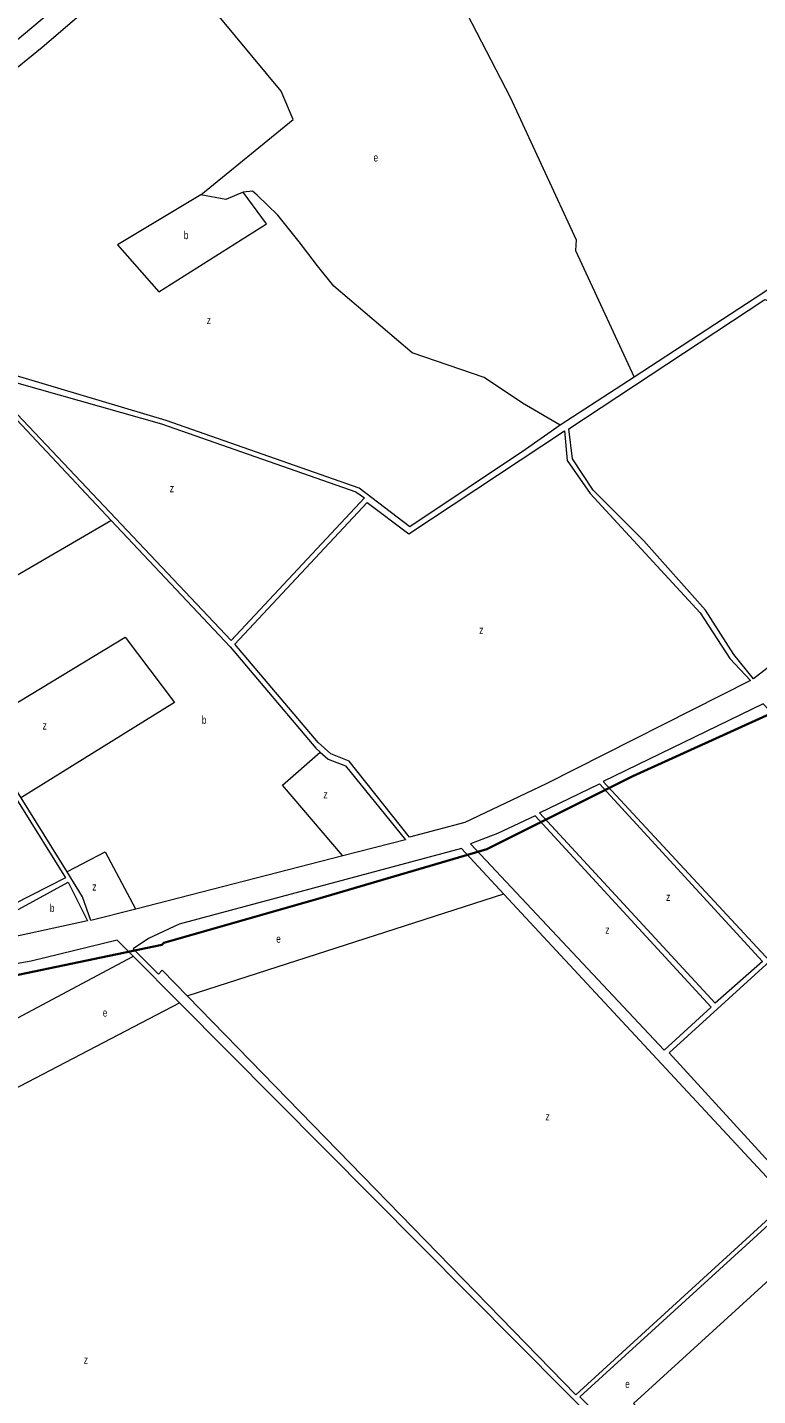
# Model space of a CAD drawing. Extents: x 639657 to 671642, y 222838 to 252123.
# Drawn here: x 656371 to 657284, y 227831 to 229541 of the extents above; entities that cross this region are included whole.
import ezdxf

# ---------------------------------------------------------------- set-up
doc = ezdxf.new("R2010")
doc.units = 0
doc.header["$LTSCALE"] = 4
for name, color, linetype, lineweight in [('1', 7, 'Continuous', 13), ('21', 7, 'Continuous', 13), ('57', 7, 'Continuous', 35)]:
    doc.layers.add(name, color=color, linetype=linetype, lineweight=lineweight)
doc.layers.add('7', color=7, linetype='Continuous')

msp = doc.modelspace()

# ---------------------------------------------------------------- linework, layer by layer
at = {"layer": '1'}
for p, q in [((657129.811, 229104.099), (657037.288, 229043.82)), ((657167.309, 228263.004), (657226.09, 228316.66))]:
    msp.add_line(p, q, dxfattribs=at)
for points in [[(655731.897, 230145.996), (655783.11, 230068.23), (655825.65, 229999.78), (656081.6, 229620.02), (656101.05, 229582.51), (656215.39, 229416.21), (656215.1, 229406.11), (656456.848, 229608.823)], [(656268.075, 229417.933), (656389.44, 229516.6), (656537.178, 229643.377), (656759.781, 229834.397)], [(658330.274, 229499.199), (658273.17, 229469.22), (658003.42, 229295.04), (657922.11, 229388.86), (657781.11, 229354.46), (657691.91, 229462.45), (657647.36, 229419.83), (657579.2, 229382.04), (657544.19, 229375.07), (657467.55, 229327.11), (657290.69, 229208.91), (657129.811, 229104.099)], [(657037.288, 229043.82), (656993.99, 229013.35), (656849.14, 228916.72), (656785.92, 228965.03), (656544.27, 229049.71), (656006.23, 229210.12), (655974.16, 229213.53), (656172.579, 229346.346)], [(656155.857, 229156.655), (656298.17, 229113.91), (656351.312, 229057.379), (656475.77, 228924.982)], [(656475.77, 228924.982), (656624.44, 228766.83), (656731.56, 228640.27), (656737.06, 228635.444)], [(656506.489, 228439.112), (656450.28, 228424.67), (656439.74, 228454.61), (656420.42, 228485.739), (656362.933, 228578.366), (656308.004, 228666.871)], [(656313.814, 228644.624), (656361.504, 228569.738), (656418.33, 228478.38), (656311.07, 228423.59), (656273, 228396.63), (656275.85, 228393.01)], [(656737.06, 228635.444), (656747.23, 228626.52), (656768.63, 228618.01), (656843.88, 228525.8)], [(657226.09, 228316.66), (657005.77, 228555.55), (656958.7, 228533.43), (656925.16, 228520.49), (657167.309, 228263.004)], [(656913.984, 228514.725), (656560.78, 228420.2), (656522.15, 228402.47), (656503.22, 228389.52), (656534.84, 228357.94), (656539.5, 228362.74), (656571.084, 228330.35)], [(656843.88, 228525.8), (656765.512, 228505.664), (656506.489, 228439.112)], [(656571.084, 228330.35), (657056.87, 227832.17), (657322.58, 228075.02), (656966.726, 228457.967), (656913.984, 228514.725)], [(656275.85, 228393.01), (656421.64, 228472.84), (656446.2, 228424.62), (656277.22, 228387.88)], [(656503.209, 228380.173), (656483.08, 228400.42), (656375.4, 228373.99), (656152.242, 228334.296)], [(657727.434, 227635.086), (657546.83, 227829.8), (657328.277, 227632.317), (657285.32, 227593.5), (656561.19, 228321.854), (656503.209, 228380.173)], [(657360.798, 228032.27), (657326.1, 228070.17), (657061.59, 227829.57), (657286.01, 227603.18), (657542.69, 227833.59)]]:
    msp.add_lwpolyline(points, dxfattribs=at)
for points in [[(657544.35, 228932.4), (657279.18, 228726.76), (657254.37, 228757.15), (657218.9, 228812.94), (657141.67, 228899.2), (657078.32, 228962.84), (657052.46, 229002.05), (657047.86, 229039.23), (657293.34, 229201.1), (657320.58, 229190.68)], [(656781.69, 228960.67), (656792.54, 228953.09), (656625.61, 228774.8), (656307.02, 229111.03), (656538.75, 229045.55)], [(657275.09, 228724.84), (657019.48, 228595.71), (656918.11, 228547.26), (656848.77, 228529.1), (656773.26, 228624.09), (656750.36, 228633.01), (656734.69, 228647.19), (656630.41, 228770.14), (656795.84, 228947.33), (656847.97, 228908.32), (657042.7, 229036.89), (657046.01, 228999.71), (657074.65, 228958.77), (657212.23, 228809.32), (657249.2, 228752.45)], [(657173.5, 228259.54), (657383.64, 228029.86), (657666.69, 228295.51), (657290.89, 228695.56), (657091.08, 228598.43), (657299.51, 228373.92)], [(657231.04, 228321.37), (657011.5, 228559.47), (657086.35, 228595.88), (657290.27, 228373.53)]]:
    msp.add_lwpolyline(points, close=True, dxfattribs=at)
at = {"layer": '21'}
for points in [[(656759.781, 229834.397), (656820.267, 229746.459), (656889.818, 229623.28), (656896.576, 229604.797), (656974.841, 229454.039), (657057.261, 229275.713), (657056.349, 229262.078), (657129.811, 229104.099)], [(656587.752, 229331.936), (656703.258, 229425.966), (656688.31, 229461.23), (656537.178, 229643.377)], [(656587.752, 229331.936), (656483.382, 229269.562), (656535.105, 229210.422), (656669.954, 229295.435), (656640.813, 229335.003)], [(656640.813, 229335.003), (656619.087, 229325.867), (656587.752, 229331.936)], [(657037.288, 229043.82), (656990.025, 229071.591), (656942.02, 229103.522), (656852.138, 229134.411), (656754.217, 229217.596), (656733.53, 229242.929), (656710.87, 229273.097), (656683.95, 229306.399), (656658.135, 229331.46), (656652.459, 229336.303), (656640.813, 229335.003)], [(656217.22, 228774.935), (656475.27, 228924.692), (656475.77, 228924.982)], [(656308.004, 228666.871), (656308.504, 228667.174), (656493.197, 228779.072), (656554.877, 228697.34), (656363.433, 228578.676), (656362.933, 228578.366)], [(656765.512, 228505.664), (656765.084, 228506.164), (656689.906, 228593.924), (656737.06, 228635.444)], [(656420.42, 228485.739), (656420.92, 228485.998), (656468.192, 228510.524), (656506.221, 228439.612), (656506.489, 228439.112)], [(656966.726, 228457.967), (656966.226, 228457.806), (656571.584, 228330.511), (656571.084, 228330.35)], [(656561.19, 228321.854), (656560.69, 228321.593), (656313.611, 228192.83), (656263.734, 228252.717), (656502.709, 228379.907), (656503.209, 228380.173)], [(657360.798, 228032.27), (657360.298, 228031.814), (657129.088, 227821.033), (657293.68, 227656.344), (657517.821, 227859.754), (657518.321, 227860.208)]]:
    msp.add_lwpolyline(points, dxfattribs=at)
at = {"layer": '57'}
msp.add_lwpolyline([(655815.565, 228539.351), (655868.882, 228465.687), (655932.353, 228381.862), (655965.359, 228351.38), (656059.297, 228308.198), (656122.769, 228310.738), (656247.173, 228333.599), (656539.144, 228394.563), (656541.682, 228397.103), (656737.176, 228452.986), (656945.363, 228513.95), (657128.162, 228605.395), (657304.613, 228685.41), (657360.468, 228731.133), (657804.771, 229074.053), (658020.575, 229256.944), (658266.845, 229434.755), (658381.095, 229533.82), (658640.059, 229670.989), (659364.907, 230043.12), (659418.477, 230072.598)], dxfattribs=at)

# ---------------------------------------------------------------- texts
at = {"layer": '7'}
for s, width, p in [('e', 0.75, (656803.881, 229373.519)), ('b', 0.75, (656566.509, 229276.492)), ('z', 0.8, (656595.141, 229170.226)), ('z', 0.8, (656548.88, 228960.183)), ('z', 0.8, (656935.878, 228782.995)), ('b', 0.75, (656589.053, 228670.652)), ('z', 0.8, (656389.82, 228663.592)), ('z', 0.8, (656741.075, 228577.567)), ('z', 0.8, (656452.021, 228462.257)), ('b', 0.75, (656399.013, 228435.464)), ('z', 0.8, (657169.668, 228449.411)), ('z', 0.8, (657093.607, 228408.239)), ('e', 0.75, (656682.127, 228397.01)), ('e', 0.75, (656465.165, 228304.684)), ('z', 0.8, (657018.792, 228174.929)), ('z', 0.8, (656441.355, 227870.979)), ('e', 0.75, (657118.545, 227840.561))]:
    msp.add_text(s, height=10, dxfattribs=dict(at, width=width)).set_placement(p)

doc.saveas('drawing.dxf')
